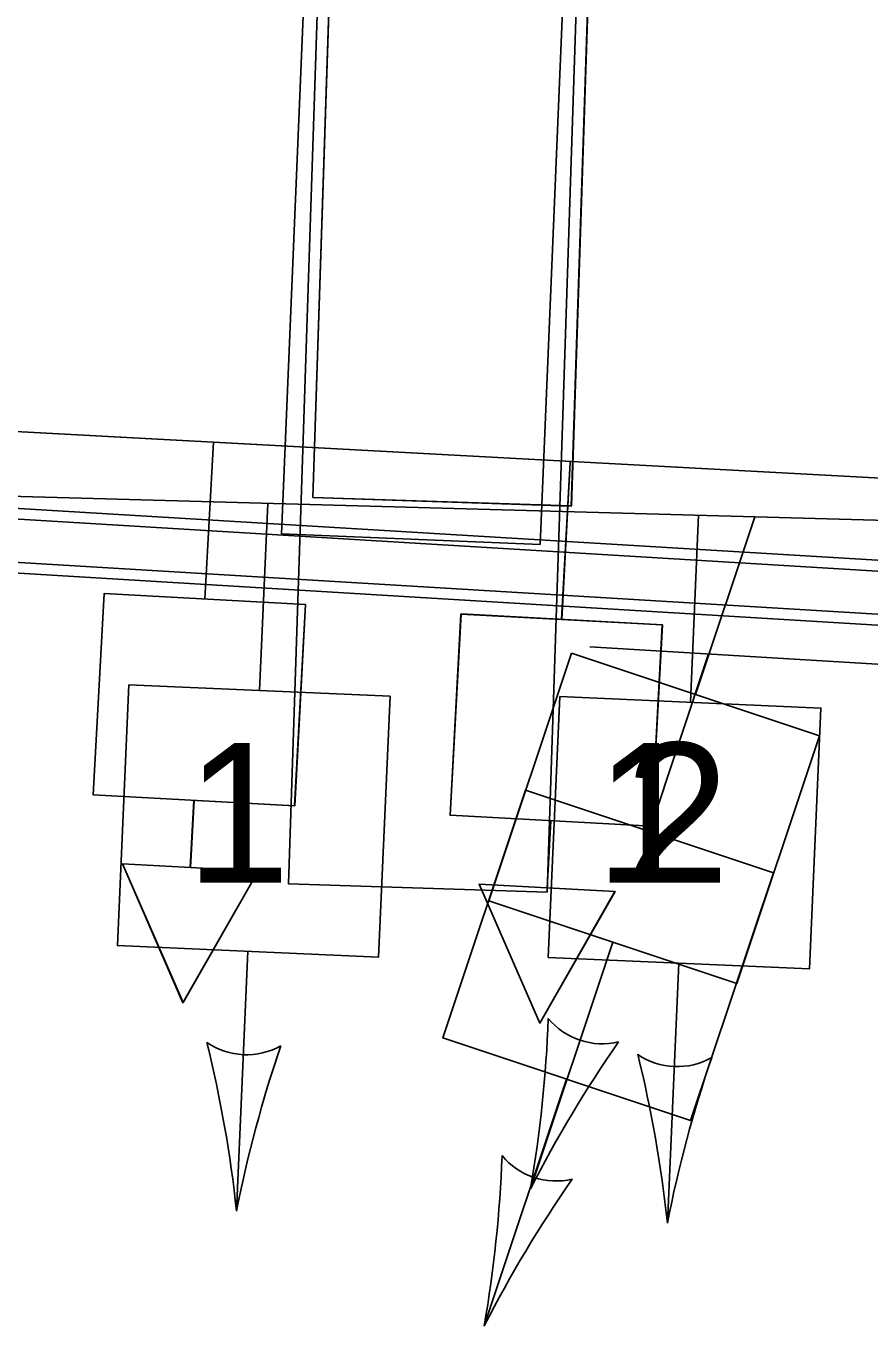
# Model space of a CAD drawing. Extents: x 647787 to 668496, y 640478 to 654412.
# Drawn here: x 662764.06 to 662783.64, y 647321.84 to 647352.03 of the extents above; entities that cross this region are included whole.
import ezdxf

# ---------------------------------------------------------------- set-up
doc = ezdxf.new("R2010")
doc.units = 0
for name, color, linetype in [('TEMP_DETECTION ZONE', 7, 'Continuous'), ('TEMP_DETECTION ZONE_Stage 2', 7, 'Continuous'), ('TEMP_DETECTION ZONE_STAGE 3', 7, 'Continuous'), ('TEMP_DETECTION_ZONE_STAGE 4', 7, 'Continuous'), ('TEMP_DETECTION_ZONE_STAGE 5', 7, 'Continuous'), ('TEMP_SIGNAL POLES', 7, 'Continuous'), ('TEMP_SIGNAL_HEAD_STAGE 1A', 7, 'Continuous'), ('TEMP_SIGNAL_HEAD_STAGE 1B', 7, 'Continuous'), ('TEMP_SIGNAL_HEAD_STAGE 1C', 7, 'Continuous'), ('TEMP_SIGNAL_HEAD_STAGE 2', 7, 'Continuous'), ('TEMP_SIGNAL_HEAD_Stage 3', 7, 'Continuous'), ('TEMP_SIGNAL_HEAD_STAGE 5', 7, 'Continuous'), ('TEMP_SIGNAL_POLES_STAGE 1A', 7, 'Continuous'), ('TEMP_SIGNAL_POLES_STAGE 1B', 7, 'Continuous'), ('TEMP_SIGNAL_POLES_STAGE 1C', 7, 'Continuous'), ('TEMP_SIGNAL_POLES_STAGE 2', 7, 'Continuous'), ('TEMP_SIGNAL_POLES_STAGE 3', 7, 'Continuous'), ('TEMP_SIGNAL_POLES_STAGE 4', 7, 'Continuous'), ('TEMP_SIGNAL_POLES_STAGE 5', 7, 'Continuous'), ('TEXT_TEMP_SIGNAL_POLES_STAGE 2', 7, 'Continuous'), ('TEXT_TEMP_SIGNAL_POLES_STAGE 3', 7, 'Continuous'), ('TEXT_TEMP_SIGNAL_POLES_STAGE 4', 7, 'Continuous'), ('TEXT_TEMP_SIGNAL_POLES_STAGE 5', 7, 'Continuous')]:
    doc.layers.add(name, color=color, linetype=linetype)

msp = doc.modelspace()

# ---------------------------------------------------------------- linework, layer by layer
at = {"layer": 'TEMP_DETECTION ZONE'}
msp.add_lwpolyline([(662770.711, 647341.082), (662776.708, 647340.885), (662778.352, 647390.858), (662772.355, 647391.055)], close=True, dxfattribs=at)
msp.add_lwpolyline([(662770.711, 647341.082), (662776.708, 647340.885), (662778.352, 647390.858), (662772.355, 647391.055)], close=True, dxfattribs=at)
at = {"layer": 'TEMP_DETECTION ZONE_Stage 2'}
msp.add_lwpolyline([(662776.71, 647340.887), (662770.713, 647341.084), (662772.357, 647391.057), (662778.354, 647390.86)], close=True, dxfattribs=at)
at = {"layer": 'TEMP_DETECTION ZONE_STAGE 3'}
msp.add_lwpolyline([(662776.71, 647340.887), (662770.713, 647341.084), (662772.357, 647391.057), (662778.354, 647390.86)], close=True, dxfattribs=at)
at = {"layer": 'TEMP_DETECTION_ZONE_STAGE 4'}
msp.add_lwpolyline([(662776.71, 647340.887), (662770.713, 647341.084), (662772.357, 647391.057), (662778.354, 647390.86)], close=True, dxfattribs=at)
at = {"layer": 'TEMP_DETECTION_ZONE_STAGE 5'}
msp.add_lwpolyline([(662776.146, 647331.916), (662770.149, 647332.113), (662771.793, 647382.086), (662777.79, 647381.889)], close=True, dxfattribs=at)
at = {"layer": 'TEMP_SIGNAL POLES'}
for p, q in [((662736.585, 647344.078), (662820.429, 647339.562)), ((662736.588, 647344.08), (662820.431, 647339.564))]:
    msp.add_line(p, q, dxfattribs=at)
at = {"layer": 'TEMP_SIGNAL_HEAD_STAGE 1A'}
for p, q in [((662732.399, 647342.733), (662816.398, 647337.654)), ((662732.383, 647342.483), (662816.383, 647337.405)), ((662816.307, 647336.408), (662732.323, 647341.485)), ((662816.291, 647336.158), (662732.308, 647341.236)), ((662769.665, 647340.945), (662769.474, 647336.602)), ((662779.663, 647340.67), (662779.472, 647336.328)), ((662769.207, 647330.545), (662768.941, 647324.511)), ((662779.205, 647330.27), (662778.939, 647324.236))]:
    msp.add_line(p, q, dxfattribs=at)
for points in [[(662768.404, 647342.375), (662768.206, 647338.723)], [(662768.406, 647342.377), (662768.208, 647338.725)], [(662776.682, 647341.901), (662776.484, 647338.249)], [(662776.685, 647341.903), (662776.487, 647338.251)], [(662767.953, 647334.05), (662767.868, 647332.492)], [(662767.955, 647334.052), (662767.871, 647332.494)], [(662776.231, 647333.576), (662776.147, 647332.018)], [(662776.234, 647333.578), (662776.149, 647332.02)], [(662766.293, 647332.578), (662769.444, 647332.407), (662767.698, 647329.352), (662766.293, 647332.578)], [(662766.295, 647332.58), (662769.447, 647332.409), (662767.701, 647329.354), (662766.295, 647332.58)], [(662774.571, 647332.104), (662777.723, 647331.933), (662775.977, 647328.878), (662774.571, 647332.104)], [(662774.573, 647332.106), (662777.725, 647331.935), (662775.979, 647328.88), (662774.573, 647332.106)]]:
    msp.add_lwpolyline(points, dxfattribs=at)
for points in [[(662770.542, 647338.597), (662765.869, 647338.85), (662765.616, 647334.177), (662770.289, 647333.924)], [(662770.545, 647338.599), (662765.872, 647338.852), (662765.619, 647334.178), (662770.292, 647333.925)], [(662778.821, 647338.123), (662774.148, 647338.376), (662773.895, 647333.703), (662778.568, 647333.45)], [(662778.823, 647338.125), (662774.15, 647338.378), (662773.897, 647333.704), (662778.57, 647333.451)], [(662766.445, 647336.736), (662772.503, 647336.469), (662772.237, 647330.412), (662766.178, 647330.679)], [(662776.442, 647336.461), (662782.501, 647336.194), (662782.234, 647330.137), (662776.176, 647330.404)], [(662767.698, 647329.352), (662769.444, 647332.407), (662766.293, 647332.578)], [(662767.701, 647329.354), (662769.447, 647332.409), (662766.295, 647332.58)], [(662775.977, 647328.878), (662777.723, 647331.933), (662774.571, 647332.104)], [(662775.979, 647328.88), (662777.725, 647331.935), (662774.573, 647332.106)]]:
    msp.add_lwpolyline(points, close=True, dxfattribs=at)
for centre, radius, start, end in [((662769.173, 647329.772), 1.629, 235.6301, 299.3247), ((662739.635, 647321.386), 29.472, 6.0857, 13.8239), ((662797.858, 647318.821), 29.472, 161.131, 168.8691), ((662779.17, 647329.497), 1.629, 235.6301, 299.3247), ((662749.632, 647321.111), 29.472, 6.0857, 13.8239), ((662807.856, 647318.546), 29.472, 161.131, 168.8691)]:
    msp.add_arc(centre, radius, start, end, dxfattribs=at)
at = {"layer": 'TEMP_SIGNAL_HEAD_STAGE 1B'}
for p, q in [((662769.665, 647340.945), (662769.474, 647336.602)), ((662779.663, 647340.67), (662779.472, 647336.328)), ((662769.207, 647330.545), (662768.941, 647324.511)), ((662779.205, 647330.27), (662778.939, 647324.236))]:
    msp.add_line(p, q, dxfattribs=at)
for points in [[(662766.445, 647336.736), (662772.503, 647336.469), (662772.237, 647330.412), (662766.178, 647330.679)], [(662776.442, 647336.461), (662782.501, 647336.194), (662782.234, 647330.137), (662776.176, 647330.404)]]:
    msp.add_lwpolyline(points, close=True, dxfattribs=at)
for centre, radius, start, end in [((662769.173, 647329.772), 1.629, 235.6301, 299.3247), ((662739.635, 647321.386), 29.472, 6.0857, 13.8239), ((662797.858, 647318.821), 29.472, 161.131, 168.8691), ((662779.17, 647329.497), 1.629, 235.6301, 299.3247), ((662749.632, 647321.111), 29.472, 6.0857, 13.8239), ((662807.856, 647318.546), 29.472, 161.131, 168.8691)]:
    msp.add_arc(centre, radius, start, end, dxfattribs=at)
at = {"layer": 'TEMP_SIGNAL_HEAD_STAGE 1C'}
for p, q in [((662780.968, 647340.634), (662779.593, 647336.511)), ((662777.674, 647330.76), (662775.762, 647325.03))]:
    msp.add_line(p, q, dxfattribs=at)
msp.add_lwpolyline([(662776.716, 647337.471), (662782.469, 647335.551), (662780.55, 647329.8), (662774.797, 647331.719)], close=True, dxfattribs=at)
for centre, radius, start, end in [((662746.723, 647330.068), 29.472, 350.1562, 357.8943), ((662777.428, 647330.026), 1.629, 219.7005, 283.3952), ((662802.007, 647311.622), 29.472, 145.2014, 152.9395)]:
    msp.add_arc(centre, radius, start, end, dxfattribs=at)
at = {"layer": 'TEMP_SIGNAL_HEAD_STAGE 2'}
for p, q in [((662780.968, 647340.634), (662779.593, 647336.511)), ((662777.674, 647330.76), (662775.762, 647325.03))]:
    msp.add_line(p, q, dxfattribs=at)
msp.add_lwpolyline([(662776.716, 647337.471), (662782.469, 647335.551), (662780.55, 647329.8), (662774.797, 647331.719)], close=True, dxfattribs=at)
for centre, radius, start, end in [((662746.723, 647330.068), 29.472, 350.1562, 357.8943), ((662777.428, 647330.026), 1.629, 219.7005, 283.3952), ((662802.007, 647311.622), 29.472, 145.2014, 152.9395)]:
    msp.add_arc(centre, radius, start, end, dxfattribs=at)
at = {"layer": 'TEMP_SIGNAL_HEAD_Stage 3'}
for p, q in [((662780.968, 647340.634), (662779.593, 647336.511)), ((662777.674, 647330.76), (662775.762, 647325.03))]:
    msp.add_line(p, q, dxfattribs=at)
msp.add_lwpolyline([(662776.716, 647337.471), (662782.469, 647335.551), (662780.55, 647329.8), (662774.797, 647331.719)], close=True, dxfattribs=at)
for centre, radius, start, end in [((662746.723, 647330.068), 29.472, 350.1562, 357.8943), ((662777.428, 647330.026), 1.629, 219.7005, 283.3952), ((662802.007, 647311.622), 29.472, 145.2014, 152.9395)]:
    msp.add_arc(centre, radius, start, end, dxfattribs=at)
at = {"layer": 'TEMP_SIGNAL_HEAD_STAGE 5'}
for p, q in [((662780.968, 647340.634), (662779.593, 647336.511)), ((662777.674, 647330.76), (662775.762, 647325.03))]:
    msp.add_line(p, q, dxfattribs=at)
msp.add_lwpolyline([(662776.716, 647337.471), (662782.469, 647335.551), (662780.55, 647329.8), (662774.797, 647331.719)], close=True, dxfattribs=at)
for centre, radius, start, end in [((662746.723, 647330.068), 29.472, 350.1562, 357.8943), ((662777.428, 647330.026), 1.629, 219.7005, 283.3952), ((662802.007, 647311.622), 29.472, 145.2014, 152.9395)]:
    msp.add_arc(centre, radius, start, end, dxfattribs=at)
at = {"layer": 'TEMP_SIGNAL_POLES_STAGE 1A'}
for p, q in [((662720.154, 647342.307), (662819.853, 647339.565)), ((662777.141, 647337.616), (662827.05, 647334.596)), ((662779.896, 647337.449), (662778.52, 647333.326)), ((662776.601, 647327.575), (662774.689, 647321.845))]:
    msp.add_line(p, q, dxfattribs=at)
msp.add_lwpolyline([(662775.644, 647334.286), (662781.397, 647332.366), (662779.478, 647326.615), (662773.725, 647328.534)], close=True, dxfattribs=at)
for centre, radius, start, end in [((662745.65, 647326.883), 29.472, 350.1562, 357.8943), ((662776.356, 647326.841), 1.629, 219.7005, 283.3952), ((662800.934, 647308.437), 29.472, 145.2014, 152.9395)]:
    msp.add_arc(centre, radius, start, end, dxfattribs=at)
at = {"layer": 'TEMP_SIGNAL_POLES_STAGE 1B'}
msp.add_line((662720.154, 647342.307), (662819.853, 647339.565), dxfattribs=at)
msp.add_lwpolyline([(662775.983, 647339.992), (662769.988, 647340.242), (662772.077, 647390.199), (662778.072, 647389.948)], close=True, dxfattribs=at)
at = {"layer": 'TEMP_SIGNAL_POLES_STAGE 1C'}
msp.add_line((662720.154, 647342.307), (662819.853, 647339.565), dxfattribs=at)
at = {"layer": 'TEMP_SIGNAL_POLES_STAGE 2'}
msp.add_line((662720.154, 647342.307), (662819.853, 647339.565), dxfattribs=at)
at = {"layer": 'TEMP_SIGNAL_POLES_STAGE 3'}
msp.add_line((662720.154, 647342.307), (662819.853, 647339.565), dxfattribs=at)
at = {"layer": 'TEMP_SIGNAL_POLES_STAGE 4'}
msp.add_line((662720.154, 647342.307), (662819.853, 647339.565), dxfattribs=at)
at = {"layer": 'TEMP_SIGNAL_POLES_STAGE 5'}
msp.add_line((662720.154, 647342.307), (662819.853, 647339.565), dxfattribs=at)

# ---------------------------------------------------------------- texts
at = {"layer": 'TEXT_TEMP_SIGNAL_POLES_STAGE 2'}
for s, p in [('1', (662767.772, 647332.136)), ('1', (662767.772, 647332.136)), ('1', (662777.269, 647332.136)), ('1', (662777.269, 647332.136)), ('2', (662777.961, 647332.136)), ('2', (662777.961, 647332.136))]:
    msp.add_text(s, height=3.25, dxfattribs=at).set_placement(p)
at = {"layer": 'TEXT_TEMP_SIGNAL_POLES_STAGE 3'}
msp.add_text('1', height=3.25, dxfattribs=at).set_placement((662777.269, 647332.136))
at = {"layer": 'TEXT_TEMP_SIGNAL_POLES_STAGE 4'}
msp.add_text('1', height=3.25, dxfattribs=at).set_placement((662777.269, 647332.136))
at = {"layer": 'TEXT_TEMP_SIGNAL_POLES_STAGE 5'}
msp.add_text('1', height=3.25, dxfattribs=at).set_placement((662777.269, 647332.136))

doc.saveas('drawing.dxf')
